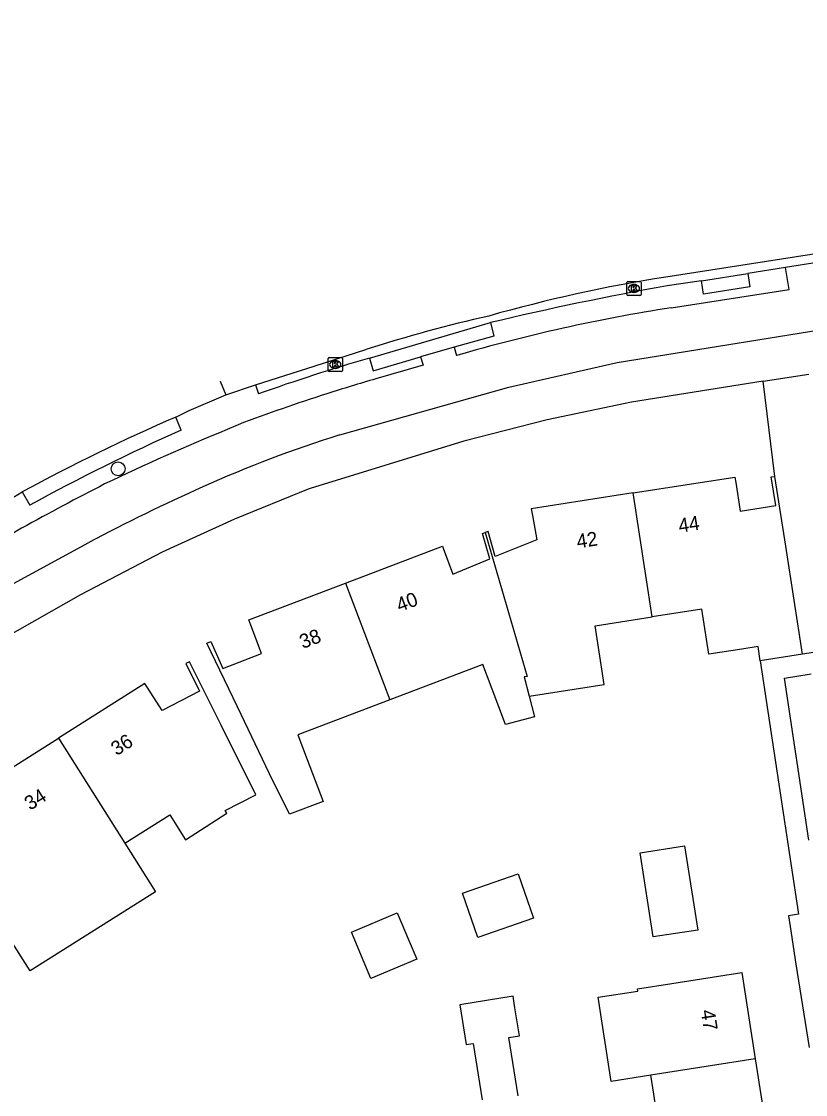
# Model space of a CAD drawing. Extents: x 160077 to 160945, y 386481 to 387498.
# Drawn here: x 160283.4 to 160338.8, y 387410.3 to 387486.1 of the extents above; entities that cross this region are included whole.
import ezdxf

# ---------------------------------------------------------------- set-up
doc = ezdxf.new("R2010")
doc.units = 0
for name, color, linetype in [('IMGEO_Boom', 7, 'Continuous'), ('IMGEO_Fietspad_open', 7, 'Continuous'), ('IMGEO_Groenvoorziening', 7, 'Continuous'), ('IMGEO_Kolk', 7, 'Continuous'), ('IMGEO_Pand', 7, 'Continuous'), ('IMGEO_Pand_nummerreeks', 7, 'Continuous'), ('IMGEO_Rijbaan_lokaal_gesloten', 7, 'Continuous'), ('IMGEO_Rijbaan_lokaal_open', 7, 'Continuous'), ('IMGEO_Voetpad_open', 7, 'Continuous')]:
    doc.layers.add(name, color=color, linetype=linetype)

msp = doc.modelspace()

# ---------------------------------------------------------------- linework, layer by layer
at = {"layer": 'IMGEO_Boom'}
msp.add_circle((160290.232, 387454.518), 0.489, dxfattribs=at)
at = {"layer": 'IMGEO_Fietspad_open'}
for points in [[(160305.896, 387456.912), (160317.843, 387460.279), (160325.517, 387462.032), (160342.611, 387464.781), (160397.304, 387473.319), (160415.648, 387476.3), (160423.717, 387477.612), (160438.437, 387479.934), (160469.749, 387484.742), (160477.653, 387485.607), (160479.681, 387485.788), (160488.496, 387486.117), (160499.534, 387482.949)], [(160329.332, 387465.896), (160337.664, 387467.186), (160337.405, 387468.739)], [(160313.983, 387463.099), (160311.602, 387462.418)], [(160313.983, 387463.099), (160314.14, 387462.516)], [(160311.602, 387462.418), (160311.796, 387461.834), (160308.45, 387460.872)], [(160298.716, 387457.634), (160297.945, 387457.289)], [(160140.876, 387357.421), (160187.132, 387386.441), (160191.413, 387389.134), (160255.073, 387429.003), (160256.289, 387429.772), (160273.122, 387440.293), (160278.495, 387443.763), (160282.321, 387446.132), (160288.169, 387449.309)]]:
    msp.add_lwpolyline(points, dxfattribs=at)
for centre, radius, start, end in [((160348.229, 387345.13), 122.235, 98.89315, 106.19321), ((160345.926, 387331.764), 134.437, 106.18632, 107.728), ((160345.101, 387334.429), 131.648, 107.7393, 110.63075), ((160355.817, 387315.149), 153.47, 112.15343, 115.69299), ((160331.624, 387374.445), 86.387, 107.32717, 114.19449), ((160373.222, 387289.036), 184.599, 117.04756, 121.17549), ((160348.986, 387335.082), 129.409, 114.06331, 118.03168)]:
    msp.add_arc(centre, radius, start, end, dxfattribs=at)
at = {"layer": 'IMGEO_Groenvoorziening'}
msp.add_lwpolyline([(160336.659, 387453.985), (160335.829, 387460.702)], dxfattribs=at)
at = {"layer": 'IMGEO_Kolk'}
for p, q in [((160326.195, 387466.831), (160326.195, 387467.683)), ((160326.27, 387467.757), (160327.122, 387467.757)), ((160326.683, 387467.537), (160326.708, 387467.537)), ((160327.196, 387467.683), (160327.196, 387466.831)), ((160327.122, 387466.757), (160326.27, 387466.757)), ((160326.706, 387466.977), (160326.681, 387466.977)), ((160305.084, 387461.461), (160305.084, 387462.313)), ((160305.159, 387462.387), (160306.011, 387462.387)), ((160305.572, 387462.167), (160305.597, 387462.167)), ((160306.085, 387462.313), (160306.085, 387461.461)), ((160306.011, 387461.387), (160305.159, 387461.387)), ((160305.595, 387461.607), (160305.57, 387461.607))]:
    msp.add_line(p, q, dxfattribs=at)
for points in [[(160326.195, 387466.831), (160326.195, 387467.683)], [(160326.27, 387467.757), (160327.122, 387467.757)], [(160326.516, 387467.457), (160326.639, 387467.457), (160326.639, 387467.306), (160326.769, 387467.457), (160326.933, 387467.457), (160326.787, 387467.306), (160326.94, 387467.057), (160326.788, 387467.057), (160326.703, 387467.221), (160326.639, 387467.154), (160326.639, 387467.057), (160326.516, 387467.057), (160326.516, 387467.457)], [(160327.196, 387467.683), (160327.196, 387466.831)], [(160327.122, 387466.757), (160326.27, 387466.757)], [(160305.084, 387461.461), (160305.084, 387462.313)], [(160305.159, 387462.387), (160306.011, 387462.387)], [(160305.405, 387462.087), (160305.528, 387462.087), (160305.528, 387461.936), (160305.658, 387462.087), (160305.822, 387462.087), (160305.676, 387461.936), (160305.829, 387461.687), (160305.677, 387461.687), (160305.592, 387461.851), (160305.528, 387461.784), (160305.528, 387461.687), (160305.405, 387461.687), (160305.405, 387462.087)], [(160306.085, 387462.313), (160306.085, 387461.461)], [(160306.011, 387461.387), (160305.159, 387461.387)]]:
    msp.add_lwpolyline(points, dxfattribs=at)
for centre, start, end in [((160326.272, 387467.681), 91.55205, 178.44795), ((160326.272, 387467.681), 91.55205, 178.44795), ((160327.12, 387467.681), 1.55205, 88.44795), ((160327.12, 387467.681), 1.55205, 88.44795), ((160326.272, 387466.833), 181.55205, 268.44795), ((160326.272, 387466.833), 181.55205, 268.44795), ((160327.12, 387466.833), 271.55205, 358.44795), ((160327.12, 387466.833), 271.55205, 358.44795), ((160305.161, 387462.311), 91.55205, 178.44795), ((160305.161, 387462.311), 91.55205, 178.44795), ((160306.009, 387462.311), 1.55205, 88.44795), ((160306.009, 387462.311), 1.55205, 88.44795), ((160305.161, 387461.463), 181.55205, 268.44795), ((160305.161, 387461.463), 181.55205, 268.44795), ((160306.009, 387461.463), 271.55205, 358.44795), ((160306.009, 387461.463), 271.55205, 358.44795)]:
    msp.add_arc(centre, 0.0765, start, end, dxfattribs=at)
for centre, major_axis, ratio, start_param, end_param in [((160326.682, 387467.257), (-0.387, 0.002), 0.722429, 4.712389, 7.853982), ((160326.707, 387467.257), (-0.39, 0.002), 0.717154, 1.570796, 4.712389), ((160305.571, 387461.887), (-0.387, 0.002), 0.722429, 4.712389, 7.853982), ((160305.596, 387461.887), (-0.39, 0.002), 0.717154, 1.570796, 4.712389)]:
    msp.add_ellipse(centre, major_axis=major_axis, ratio=ratio, start_param=start_param, end_param=end_param, dxfattribs=at)
at = {"layer": 'IMGEO_Pand'}
for points in [[(160326.632, 387452.813), (160333.831, 387453.926), (160333.889, 387453.551), (160334.202, 387451.527), (160336.718, 387451.916), (160336.404, 387453.946), (160336.659, 387453.985)], [(160338.602, 387441.418), (160337.423, 387449.044), (160336.659, 387453.985)], [(160326.632, 387452.813), (160319.437, 387451.701), (160319.518, 387451.232), (160319.82, 387449.495), (160316.894, 387448.316), (160316.384, 387450.1), (160316.181, 387450.025)], [(160327.986, 387444.052), (160326.632, 387452.813)], [(160306.31, 387446.446), (160313.154, 387449.046), (160313.205, 387448.911), (160313.902, 387447.076), (160316.502, 387448.158), (160315.98, 387449.951), (160316.181, 387450.025)], [(160316.181, 387450.025), (160319.137, 387439.853), (160318.928, 387439.82), (160319.279, 387438.466)], [(160309.441, 387438.204), (160302.932, 387435.731), (160303.592, 387433.993), (160304.721, 387431.019), (160302.347, 387430.118), (160300.925, 387432.98), (160298.668, 387437.698), (160296.51, 387442.208), (160296.789, 387442.314), (160297.644, 387440.423), (160300.367, 387441.476), (160299.609, 387443.47), (160299.466, 387443.847), (160306.31, 387446.446)], [(160306.31, 387446.446), (160309.441, 387438.204)], [(160335.62, 387440.957), (160335.464, 387441.964), (160334.317, 387441.787), (160331.983, 387441.426), (160331.494, 387444.594), (160327.986, 387444.052)], [(160319.279, 387438.466), (160324.581, 387439.286), (160324.368, 387440.668), (160323.942, 387443.427), (160327.986, 387444.052)], [(160338.602, 387441.418), (160335.62, 387440.957)], [(160290.704, 387428.081), (160293.878, 387430.085), (160295.003, 387428.302), (160297.918, 387430.192), (160297.797, 387430.378), (160299.959, 387431.497), (160297.507, 387436.417), (160295.277, 387440.892), (160295.019, 387440.759), (160295.976, 387438.815), (160293.341, 387437.45), (160292.133, 387439.364), (160286.018, 387435.503)], [(160319.279, 387438.466), (160319.661, 387436.993), (160317.623, 387436.462), (160316.677, 387438.952), (160316.013, 387440.7), (160309.441, 387438.204)], [(160276.448, 387431.45), (160276.62, 387431.558), (160278.316, 387428.872), (160280.699, 387430.377), (160279.901, 387431.641), (160286.018, 387435.503)], [(160286.018, 387435.503), (160290.704, 387428.081)], [(160290.704, 387428.081), (160292.871, 387424.648), (160284.012, 387419.056), (160282.424, 387421.571)], [(160328.055, 387421.449), (160327.13, 387427.393), (160330.277, 387427.883), (160331.201, 387421.939), (160328.055, 387421.449)], [(160314.582, 387424.544), (160318.513, 387425.901), (160319.591, 387422.777), (160315.66, 387421.42), (160314.582, 387424.544)], [(160306.724, 387421.782), (160309.965, 387423.156), (160310.816, 387421.15), (160311.348, 387419.893), (160308.107, 387418.519), (160306.724, 387421.782)], [(160327.895, 387411.683), (160325.08, 387411.245), (160324.154, 387417.19), (160326.97, 387417.628), (160326.944, 387417.795), (160329.372, 387418.173), (160334.312, 387418.942), (160335.263, 387412.83)], [(160318.522, 387410.224), (160317.844, 387414.339), (160318.61, 387414.465), (160318.283, 387416.439), (160318.146, 387417.266), (160314.387, 387416.646), (160314.845, 387413.846), (160315.322, 387413.924), (160315.976, 387409.953)], [(160335.263, 387412.83), (160327.895, 387411.683)], [(160335.263, 387412.83), (160336.194, 387406.852)], [(160328.826, 387405.705), (160327.895, 387411.683)]]:
    msp.add_lwpolyline(points, dxfattribs=at)
at = {"layer": 'IMGEO_Rijbaan_lokaal_gesloten'}
for points in [[(160328.937, 387468.067), (160351.67, 387471.601)], [(160299.946, 387460.439), (160304.088, 387461.769), (160307.822, 387462.968)], [(160297.454, 387460.71), (160297.454, 387460.709), (160297.857, 387459.735)], [(160297.857, 387459.735), (160299.946, 387460.439)], [(160294.319, 387458.176), (160295.246, 387458.632), (160297.857, 387459.735)], [(160282.842, 387452.524), (160283.459, 387452.885)]]:
    msp.add_lwpolyline(points, dxfattribs=at)
for centre, radius, start, end in [((160346.41, 387359.064), 110.394, 99.10708, 105.7574), ((160338.667, 387366.577), 101.206, 102.69221, 107.74481), ((160349.419, 387331.291), 138.332, 113.4728, 118.47795)]:
    msp.add_arc(centre, radius, start, end, dxfattribs=at)
at = {"layer": 'IMGEO_Rijbaan_lokaal_open'}
for points in [[(160337.405, 387468.739), (160334.751, 387468.324)], [(160339.778, 387469.111), (160337.405, 387468.739)], [(160331.477, 387467.79), (160334.751, 387468.324)], [(160331.477, 387467.79), (160329.037, 387467.448)], [(160307.993, 387462.344), (160316.561, 387464.844)], [(160299.946, 387460.439), (160300.145, 387459.814)]]:
    msp.add_lwpolyline(points, dxfattribs=at)
for centre, radius, start, end in [((160370.005, 387239.979), 231.129, 100.20966, 103.36946), ((160351.727, 387313.246), 155.38, 106.34756, 109.3885)]:
    msp.add_arc(centre, radius, start, end, dxfattribs=at)
at = {"layer": 'IMGEO_Voetpad_open'}
for points in [[(160334.751, 387468.324), (160334.882, 387467.371), (160331.611, 387466.857), (160331.477, 387467.79)], [(160316.561, 387464.844), (160316.784, 387463.899), (160313.983, 387463.099)], [(160307.993, 387462.344), (160308.258, 387461.434), (160311.602, 387462.418)], [(160335.829, 387460.702), (160339.061, 387461.215)], [(160335.829, 387460.702), (160326.53, 387459.226), (160320.569, 387457.972), (160314.665, 387456.47), (160303.808, 387453.134), (160303.67, 387453.085), (160298.464, 387450.953), (160293.339, 387448.631), (160287.569, 387445.611), (160281.905, 387442.396), (160142.361, 387354.983), (160136.196, 387350.879), (160130.296, 387346.507)], [(160294.693, 387457.247), (160294.319, 387458.176)], [(160283.459, 387452.885), (160283.987, 387451.945)], [(160341.238, 387441.825), (160338.602, 387441.418)], [(160335.62, 387440.957), (160338.324, 387423.063), (160337.609, 387422.95), (160337.73, 387422.182), (160338.146, 387419.539), (160339.073, 387413.649)], [(160339.046, 387428.296), (160337.335, 387439.738), (160339.213, 387440.028)]]:
    msp.add_lwpolyline(points, dxfattribs=at)
msp.add_arc((160353.228, 387325.59), 144.083, 113.97021, 118.72236, dxfattribs=at)

# ---------------------------------------------------------------- texts
at = {"layer": 'IMGEO_Pand_nummerreeks'}
for s, rotation, p in [('44', 8.78917, (160329.917, 387450.002)), ('42', 8.78917, (160322.717, 387448.889)), ('40', 20.79837, (160310.127, 387444.388)), ('38', 20.79787, (160303.283, 387441.788)), ('36', 32.26898, (160290.127, 387434.218)), ('34', 32.26898, (160284.011, 387430.357)), ('47', 278.84587, (160331.413, 387416.243))]:
    msp.add_text(s, height=1, rotation=rotation, dxfattribs=at).set_placement(p)

doc.saveas('drawing.dxf')
